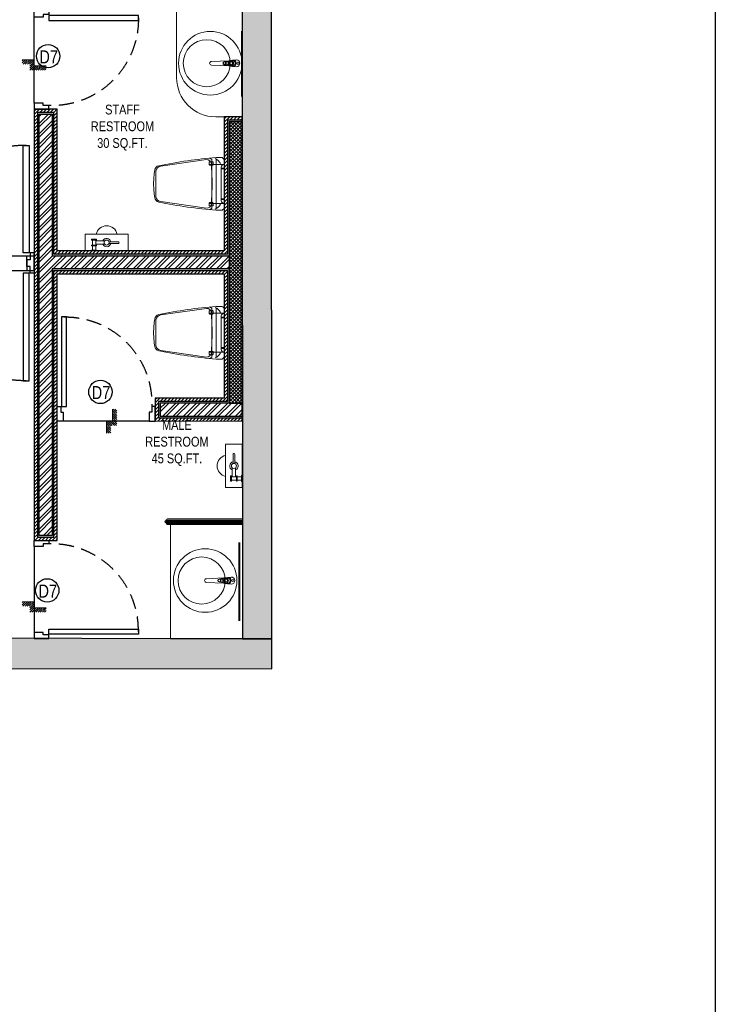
# Model space of a CAD drawing. Extents: x 3940905 to 4145695, y 925352 to 1109797.
# Tile 859 of 1056: x 4100603 to 4105919, y 951262 to 958790. Entities that reach past the tile are written whole.
import ezdxf

# ---------------------------------------------------------------- set-up
doc = ezdxf.new("R2010")
doc.units = 0
doc.header["$LTSCALE"] = 750
doc.header["$MEASUREMENT"] = 0
doc.linetypes.add('DASHED2', pattern=[0.375, 0.25, -0.125])
doc.layers.get('0').update_dxf_attribs({"linetype": 'CONTINUOUS', "lineweight": 0})
for name, color, linetype in [('AR-FURNITURE', 34, 'CONTINUOUS'), ('DOOR', 44, 'CONTINUOUS'), ('GLASS', 5, 'CONTINUOUS'), ('S-Hatch_8', 7, 'CONTINUOUS'), ('TEXT', 7, 'CONTINUOUS')]:
    doc.layers.add(name, color=color, linetype=linetype)
for name, color, linetype, lineweight in [('CIVIL WALLS', 7, 'CONTINUOUS', 30), ('COUNTER', 34, 'CONTINUOUS', 0), ('HATCH', 7, 'CONTINUOUS', 0), ('SANITARY', 34, 'CONTINUOUS', 0), ('wall', 7, 'CONTINUOUS', 25)]:
    doc.layers.add(name, color=color, linetype=linetype, lineweight=lineweight)
doc.styles.add('ARA-30', font='arial.ttf', dxfattribs={"width": 0.8, "height": 150})
doc.styles.get("Standard").update_dxf_attribs({"font": 'romans.shx'})
pattern_1 = [(45, (113076.0437304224, -85711.34602715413), (-39.7747564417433, 39.7747564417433), []), (45, (113102.5602346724, -85711.34602715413), (-39.7747564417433, 39.7747564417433), [])]

# ---------------------------------------------------------------- blocks, each defined once
blk = doc.blocks.new('EDFDSCX')
blk.add_line((498130.3504498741, -854141.3801531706, -1.195304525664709e-08), (498655.5372229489, -854140.8563936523, -1.195304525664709e-08))
at = {"layer": 'DOOR', "elevation": -1.195304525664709e-08}
for points in [[(498666.0847833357, -853504.0026184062), (498666.6308213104, -854051.5285574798), (498635.9364051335, -854051.5591684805), (498635.3903671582, -853504.0332294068)], [(498092.8548822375, -854052.074595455), (498114.6604399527, -854052.079027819), (498114.6693046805, -854087.2179123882), (498130.3637469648, -854087.213480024), (498130.3504498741, -854141.3801531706), (498092.8504498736, -854141.3801531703)], [(498692.8545904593, -854051.4762263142), (498671.0490849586, -854051.5241512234), (498671.1103069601, -854086.6629835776), (498655.4158870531, -854086.6898547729), (498655.5372229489, -854140.8563936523), (498693.0371483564, -854140.7815975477)]]:
    blk.add_lwpolyline(points, close=True, dxfattribs=at)
at = {"layer": 'DOOR', "color": 8, "linetype": 'DASHED2', "ltscale": 0.5}
blk.add_arc((498643.5917439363, -854033.2365009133, -1.195304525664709e-08), 529.2668184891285, 89.22640451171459, 182.040228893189, dxfattribs=at)
blk = doc.blocks.new('Step Symbol - Imperial')
h = blk.add_hatch()
h.set_pattern_fill('_USER', color=0, scale=0.03125, angle=45, style=0, pattern_type=0)
h.set_pattern_definition([(45, (0, 0.125), (-0.02209708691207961, 0.02209708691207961), [])])
h.paths.add_polyline_path([(0.25, 0), (0.25, -0.09375), (-0.09375, -0.09375), (-0.09375, 0.03125), (-0.25, 0.03125), (-0.25, 0.125), (0, 0.125), (0, 0)])
at = {"color": 0}
blk.add_lwpolyline([(0.25, 0), (0, 0), (0, 0.125), (-0.25, 0.125)], dxfattribs=at)
blk.add_attdef('Step', (0.0625, 0.0625), '', height=0.09375, dxfattribs=at)

msp = doc.modelspace()

# ---------------------------------------------------------------- hatches: boundary and pattern name
at = {"layer": 'CIVIL WALLS', "true_color": 0x136734}
h = msp.add_hatch(dxfattribs=at)
h.set_pattern_fill('AR-CONC', color=116, scale=3)
h.set_pattern_definition([(49.99999999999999, (113076.0437304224, -85711.34602715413), (21.5178054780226, -1.882564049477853), [2.25, -24.75]), (355, (113076.0437304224, -85711.34602715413), (-4.16254000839, 22.56576401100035), [1.8, -19.8]), (100.45144446, (113077.8368808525, -85711.50290747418), (17.35526540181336, 20.68319972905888), [1.912205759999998, -21.03426335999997]), (46.18420000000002, (113076.0437304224, -85705.34602715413), (32.01723992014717, -4.965578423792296), [3.375, -37.125]), (96.63563549, (113078.7118327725, -85705.75982636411), (28.03985837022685, 29.22355802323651), [2.86831026, -31.55141279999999]), (351.1841639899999, (113076.0437304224, -85705.34602715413), (28.03985835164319, 29.2235580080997), [2.7, -29.70000003]), (21, (113079.0437304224, -85706.84602715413), (17.90721156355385, -12.07856671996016), [2.25, -24.75]), (326.0000000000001, (113079.0437304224, -85706.84602715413), (7.299459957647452, 21.75450135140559), [1.799999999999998, -19.79999999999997]), (71.45144474, (113080.5359980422, -85707.85257437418), (25.20667130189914, 9.675934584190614), [1.912205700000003, -21.03426336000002]), (37.50000000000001, (113076.0437304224, -85711.34602715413), (0.3647956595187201, 9.986815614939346), [0, -19.56, 0, -20.1, 0, -19.875]), (7.499999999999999, (113076.0437304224, -85711.34602715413), (7.892086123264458, 11.83235135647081), [0, -11.45999999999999, 0, -19.10999999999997, 0, -7.574999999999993]), (327.5, (113069.3537304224, -85711.34602715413), (16.01467308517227, -0.6766461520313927), [0, -7.5, 0, -23.4, 0, -31.05]), (317.5, (113066.3537304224, -85711.34602715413), (17.49558508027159, 3.003149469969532), [0, -9.75, 0, -15.54, 0, -22.05])])
h.paths.add_polyline_path([(4100852.221851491, 956984.3977308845), (4102204.357018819, 956984.3977308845), (4102204.357018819, 956884.3981491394), (4100852.221851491, 956884.3981491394), (4100852.221851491, 954846.3377717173), (4100752.221851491, 954846.3377717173), (4100752.221851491, 958068.3958565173), (4100852.221851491, 958068.3958565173)], flags=16)
h.paths.add_polyline_path([(4102304.340140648, 955746.599060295), (4102302.788883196, 958022.1389577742), (4102191.857018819, 958021.898079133), (4102191.857018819, 956996.8977308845), (4100864.721851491, 956996.8977308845), (4100864.721851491, 958080.8958565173), (4100739.721851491, 958080.8958565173), (4100739.721851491, 954833.8377717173), (4100864.721851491, 954833.8377717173), (4100864.721851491, 956871.8981491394), (4102191.859381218, 956871.8981491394), (4102191.854656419, 955871.3627947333), (4101664.659854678, 955871.3861307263), (4101664.659854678, 955746.3861561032)])
h.paths.add_polyline_path([(4102204.355837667, 955858.8855654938), (4102303.563434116, 955858.8854875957), (4102302.797568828, 958009.3980016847), (4102204.35819997, 958009.398079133)], flags=16)
h.paths.add_polyline_path([(4101677.159854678, 955758.8855654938), (4102304.297680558, 955758.8837878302), (4102304.297680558, 955858.8837624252), (4101677.159854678, 955858.885540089)], flags=16)
at = {"layer": 'HATCH', "true_color": 0x808080}
h = msp.add_hatch(color=8, dxfattribs=at)
h.dxf.hatch_style = 1
h.paths.add_polyline_path([(4102527.887608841, 959087.3182872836), (4101547.887608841, 959087.3182872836), (4101547.887608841, 958857.3182872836), (4102302.219533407, 958857.3182872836), (4102305.492514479, 954056.1816338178), (4102530.492514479, 954056.1816338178)])
msp.add_hatch(color=8, dxfattribs=at).paths.add_polyline_path([(4102530.49276128, 954055.8196018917), (4098169.41255992, 954062.8367064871), (4098169.41255992, 953832.8535052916), (4102530.49276128, 953825.8364006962)])
at = {"layer": 'S-Hatch_8'}
h = msp.add_hatch(dxfattribs=at)
h.set_pattern_fill('ANSI31', color=6, scale=150)
h.set_pattern_definition([(45, (113076.0437304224, -85711.34602715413), (-13.25825214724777, 13.25825214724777), [])])
h.paths.add_polyline_path([(4090387.434775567, 955542.0024238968), (4090262.434775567, 955542.0024238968), (4090262.434775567, 954660.7422784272), (4090387.434775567, 954660.7422784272)], flags=16)
h.paths.add_polyline_path([(4090412.434775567, 955567.0024238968), (4090237.434775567, 955567.0024238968), (4090237.434775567, 954635.7422784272), (4090412.434775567, 954635.7422784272)])
h.paths.add_polyline_path([(4093513.531821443, 957321.960677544), (4093513.532168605, 957196.9556194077), (4090387.434775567, 957196.9606721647), (4090387.434775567, 956490.9393412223), (4090262.434775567, 956490.9393412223), (4090262.434775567, 957321.9606721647)], flags=16)
h.paths.add_polyline_path([(4096813.377068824, 956591.4363297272), (4098464.721826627, 956591.4612617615), (4098464.721826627, 956466.4612617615), (4096813.377068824, 956466.4363297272)], flags=17)
h.paths.add_polyline_path([(4096813.377068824, 956616.4363297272), (4098489.721826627, 956616.4612617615), (4098489.721826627, 956441.4612617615), (4096813.377068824, 956441.4363297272)])
h.paths.add_polyline_path([(4098339.721851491, 955261.196158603), (4098339.721851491, 955691.436329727), (4098464.721851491, 955691.436329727), (4098464.721851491, 955261.196158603), (4099489.721851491, 955261.196158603), (4099489.721851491, 955136.0965029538), (4097113.533385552, 955136.0466751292), (4097113.533385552, 955261.1463307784)], flags=16)
h.paths.add_polyline_path([(4098314.721851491, 955286.0965029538), (4098314.721851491, 955691.436329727), (4098489.721851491, 955691.436329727), (4098489.721851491, 955286.0965029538), (4099514.721851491, 955286.0965029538), (4099514.721851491, 955111.0965029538), (4097113.533385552, 955111.0965029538), (4097113.533385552, 955286.0965029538)])
h.paths.add_polyline_path([(4102304.340140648, 955746.5990599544), (4102302.788883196, 958022.1389574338), (4102191.857018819, 958021.898079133), (4102191.857018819, 956996.8977308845), (4100864.721851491, 956996.8977308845), (4100864.721851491, 958080.8958565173), (4100739.721851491, 958080.8958565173), (4100739.721851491, 954833.8377717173), (4100864.721851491, 954833.8377717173), (4100864.721851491, 956871.8981491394), (4102191.859381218, 956871.8981491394), (4102191.854656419, 955871.3627947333), (4101664.659854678, 955871.3861307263), (4101664.659854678, 955746.3861561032)], flags=17)
h.paths.add_polyline_path([(4102302.772005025, 958046.8975496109), (4102166.857018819, 958046.898079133), (4102166.857018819, 957021.8977308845), (4100889.721851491, 957021.8977308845), (4100889.721851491, 958105.8958565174), (4100714.721851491, 958105.8958565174), (4100714.721851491, 954808.8377717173), (4100889.721851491, 954808.8377717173), (4100889.721851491, 956846.8981491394), (4102166.858199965, 956846.8981491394), (4102166.855837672, 955896.3639777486), (4101639.659854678, 955896.387312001), (4101639.659854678, 955721.3873373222), (4102304.357018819, 955721.8404677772)])
h.paths.add_polyline_path([(4100864.721851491, 959094.7305903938), (4101231.312834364, 959094.7305903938), (4101231.312834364, 959219.7305903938), (4100741.147077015, 959219.7305903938), (4100741.147077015, 958880.8919245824), (4100864.721851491, 958880.8919245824)], flags=16)
h.paths.add_polyline_path([(4100889.721851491, 959069.7305903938), (4101231.312834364, 959069.7305903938), (4101231.312834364, 959244.7305903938), (4100714.675118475, 959244.7305903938), (4100714.721851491, 958855.8919245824), (4100889.721851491, 958855.8919245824)])
h.paths.add_polyline_path([(4098859.21634526, 959094.7305903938), (4098859.21634526, 962055.891924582), (4098984.21634526, 962055.891924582), (4098984.21634526, 959219.7305903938), (4099788.831188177, 959219.7305903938), (4099788.831188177, 959094.7305903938)], flags=16)
h.paths.add_polyline_path([(4098834.21634526, 959069.7305903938), (4098834.21634526, 962080.891924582), (4099009.21634526, 962080.891924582), (4099009.21634526, 959244.7305903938), (4099813.831188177, 959244.7305903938), (4099813.831188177, 959069.7305903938)])
h.paths.add_polyline_path([(4093034.533385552, 957346.9606721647), (4093034.533385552, 957321.960677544), (4092914.533385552, 957321.9606773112), (4092914.533385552, 957346.9606721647), (4090237.434775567, 957346.9606721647), (4090237.434775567, 956465.9393412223), (4090412.434775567, 956465.9393412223), (4090412.434775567, 957171.9606721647), (4093513.533385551, 957171.4106293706), (4093513.533385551, 957346.9606721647)])
at = {"layer": 'S-Hatch_8', "true_color": 0x636466}
h = msp.add_hatch(dxfattribs=at)
h.set_pattern_fill('ANSI32', color=251, scale=150)
h.set_pattern_definition(pattern_1)
h.paths.add_polyline_path([(4100852.221851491, 956984.3977308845), (4102204.357018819, 956984.3977308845), (4102204.357018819, 956884.3981491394), (4100852.221851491, 956884.3981491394), (4100852.221851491, 954846.3377717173), (4100752.221851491, 954846.3377717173), (4100752.221851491, 958068.3958565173), (4100852.221851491, 958068.3958565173)])
at = {"layer": 'S-Hatch_8', "true_color": 0xf8991e}
h = msp.add_hatch(dxfattribs=at)
h.set_pattern_fill('ANSI37', color=30, scale=150)
h.set_pattern_definition([(45, (113076.0437304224, -85711.34602715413), (-13.25825214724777, 13.25825214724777), []), (135, (113076.0437304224, -85711.34602715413), (-13.25825214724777, -13.25825214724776), [])])
h.paths.add_polyline_path([(4102204.355837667, 955858.8855654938), (4102304.263611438, 955858.8597754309), (4102302.797568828, 958009.3980016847), (4102204.35819997, 958009.398079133)])
at = {"layer": 'S-Hatch_8', "true_color": 0x636466}
h = msp.add_hatch(dxfattribs=at)
h.set_pattern_fill('ANSI32', color=251, scale=150)
h.set_pattern_definition(pattern_1)
h.paths.add_polyline_path([(4101677.159854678, 955758.8855654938), (4102304.297696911, 955758.8597994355), (4102304.263611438, 955858.8597754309), (4101677.159854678, 955858.885540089)])

# ---------------------------------------------------------------- linework, layer by layer
at = {"layer": 'AR-FURNITURE'}
msp.add_lwpolyline([(4083332.938521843, 964323.9767483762), (4105919.387488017, 964323.9767483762), (4105919.387488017, 925352.2690455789), (4083332.938521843, 925352.2690455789)], close=True, dxfattribs=at)
at = {"layer": 'CIVIL WALLS'}
for p, q in [((4101714.800623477, 954951.5918314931), (4102305.49276128, 954951.5918314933)), ((4101723.617252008, 954960.6634838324), (4102305.49276128, 954960.6634838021)), ((4101723.617252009, 954942.520179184), (4102305.498327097, 954942.5201791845))]:
    msp.add_line(p, q, dxfattribs=at)
at = {"layer": 'CIVIL WALLS', "color": 6}
msp.add_lwpolyline([(4102302.772005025, 958046.8975496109), (4102166.857018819, 958046.898079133), (4102166.857018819, 957021.8977308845), (4100889.721851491, 957021.8977308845), (4100889.721851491, 958105.8958565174), (4100714.721851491, 958105.8958565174), (4100714.721851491, 954808.8377717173), (4100889.721851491, 954808.8377717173), (4100889.721851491, 956846.8981491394), (4102166.858199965, 956846.8981491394), (4102166.855837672, 955896.3639777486), (4101639.659854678, 955896.387312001), (4101639.659854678, 955721.3873373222), (4102304.357018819, 955721.8404677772), (4102302.772005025, 958046.8975496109)], close=True, dxfattribs=at)
at = {"layer": 'CIVIL WALLS', "color": 116, "true_color": 0x136734}
msp.add_lwpolyline([(4102278.544036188, 955746.3571209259), (4102304.340140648, 955746.5990599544), (4102302.788883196, 958022.1389574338), (4102191.857018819, 958021.898079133), (4102191.857018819, 956996.8977308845), (4100864.721851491, 956996.8977308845), (4100864.721851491, 958080.8958565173), (4100739.721851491, 958080.8958565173), (4100739.721851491, 954833.8377717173), (4100864.721851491, 954833.8377717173), (4100864.721851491, 956871.8981491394), (4102191.859381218, 956871.8981491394), (4102191.854656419, 955871.3627947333), (4101664.659854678, 955871.3861307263), (4101664.659854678, 955746.3861561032), (4102278.544036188, 955746.3571209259)], dxfattribs=at)
at = {"layer": 'CIVIL WALLS'}
for points in [[(4100852.221851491, 956984.3977308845), (4102204.357018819, 956984.3977308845), (4102204.357018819, 956884.3981491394), (4100852.221851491, 956884.3981491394), (4100852.221851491, 954846.3377717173), (4100752.221851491, 954846.3377717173), (4100752.221851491, 958068.3958565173), (4100852.221851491, 958068.3958565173)], [(4102204.355837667, 955858.8855654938), (4102304.263611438, 955858.8597754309), (4102302.797568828, 958009.3980016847), (4102204.35819997, 958009.398079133)], [(4101677.159854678, 955758.8855654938), (4102304.297696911, 955758.8597994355), (4102304.263611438, 955858.8597754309), (4101677.159854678, 955858.885540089)]]:
    msp.add_lwpolyline(points, close=True, dxfattribs=at)
msp.add_lwpolyline([(4102305.49276128, 954972.6634838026), (4102305.49276128, 954930.5201791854), (4101735.617252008, 954930.5201791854, -0.4324433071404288), (4101723.617252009, 954942.520179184, -0.9718878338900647), (4101723.617252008, 954960.6634838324, -0.4324433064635), (4101735.617252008, 954972.6634838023), (4102305.49276128, 954972.6634838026)], format="xyb", dxfattribs=at)
at = {"layer": 'COUNTER'}
msp.add_lwpolyline([(4102302.219533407, 958857.3182872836), (4101802.219533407, 958857.3182872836), (4101802.219533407, 958346.8980791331, 0.414213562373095), (4102102.219533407, 958046.898079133), (4102302.219533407, 958046.898079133)], format="xyb", dxfattribs=at)
msp.add_lwpolyline([(4102305.494121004, 954056.6646606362), (4101755.095498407, 954056.6646606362), (4101755.095498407, 954930.5201791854)], dxfattribs=at)
at = {"layer": 'DOOR'}
for centre in [(4100820.426912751, 958510.775011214), (4101220.279341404, 955944.0098600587), (4100813.642533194, 954426.4788228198)]:
    msp.add_circle(centre, 89.27683969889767, dxfattribs=at)
at = {"layer": 'GLASS', "const_width": 15}
for points in [[(4102302.1458045, 958201.8980791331), (4102302.219533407, 958702.3182872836)], [(4102282.750134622, 954193.6821609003), (4102282.154089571, 954793.0201791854)]]:
    msp.add_lwpolyline(points, dxfattribs=at)
at = {"layer": 'SANITARY', "linetype": 'ByBlock'}
for p, q in [((4102176.28292053, 958447.6172497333), (4102176.28292053, 958465.6229519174)), ((4102176.82292053, 958447.6172497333), (4102176.82292053, 958465.6229519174)), ((4102177.45292053, 958460.1301008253), (4102176.82292053, 958460.1301008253)), ((4102177.45292053, 958453.2001008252), (4102176.82292053, 958453.2001008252)), ((4102177.45292053, 958453.2001008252), (4102177.45292053, 958460.1301008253)), ((4102180.33292053, 958447.0669779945), (4102180.33292053, 958466.1732236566)), ((4102137.128612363, 954492.6554934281), (4102137.128612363, 954510.6611956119)), ((4102137.668612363, 954492.6554934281), (4102137.668612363, 954510.6611956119)), ((4102138.298612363, 954505.1683445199), (4102137.668612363, 954505.1683445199)), ((4102138.298612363, 954498.23834452), (4102137.668612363, 954498.23834452)), ((4102138.298612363, 954498.23834452), (4102138.298612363, 954505.1683445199)), ((4102141.178612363, 954492.1052216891), (4102141.178612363, 954511.2114673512))]:
    msp.add_line(p, q, dxfattribs=at)
at = {"layer": 'SANITARY', "lineweight": 0, "ltscale": 2}
msp.add_line((4102302.887608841, 958036.0512056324), (4102302.887608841, 958036.0512056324), dxfattribs=at)
at = {"layer": 'SANITARY'}
for p, q in [((4101432.723935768, 957150.231064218), (4101102.723935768, 957150.231064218)), ((4101102.723935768, 957150.231064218), (4101432.723935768, 957150.231064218)), ((4101432.723935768, 957150.231064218), (4101102.723935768, 957150.231064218)), ((4101102.723935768, 957150.231064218), (4101432.723935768, 957150.231064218)), ((4101152.223935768, 957111.731064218), (4101152.223935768, 957105.3125642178)), ((4101190.723935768, 957111.731064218), (4101152.223935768, 957111.731064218)), ((4101152.223935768, 957111.731064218), (4101152.223935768, 957105.3125642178)), ((4101190.723935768, 957111.731064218), (4101152.223935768, 957111.731064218)), ((4101152.223935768, 957105.3125642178), (4101190.723935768, 957105.3125642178)), ((4101152.223935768, 957105.3125642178), (4101190.723935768, 957105.3125642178)), ((4101158.640602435, 957105.3125642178), (4101158.640602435, 957066.814397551)), ((4101158.640602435, 957105.3125642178), (4101158.640602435, 957066.814397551)), ((4101184.307269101, 957066.814397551), (4101184.307269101, 957105.3125642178)), ((4101184.307269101, 957066.814397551), (4101184.307269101, 957105.3125642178)), ((4101184.307269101, 957098.8977308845), (4101253.350602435, 957098.8977308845)), ((4101184.307269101, 957098.8977308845), (4101253.350602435, 957098.8977308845)), ((4101190.723935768, 957105.3125642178), (4101190.723935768, 957111.731064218)), ((4101190.723935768, 957105.3125642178), (4101190.723935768, 957111.731064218)), ((4101357.557269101, 957092.4792308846), (4101285.690602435, 957092.4792308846)), ((4101357.557269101, 957092.4792308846), (4101285.690602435, 957092.4792308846)), ((4101152.223935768, 957066.814397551), (4101152.223935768, 957060.3958975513)), ((4101190.723935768, 957066.814397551), (4101152.223935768, 957066.814397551)), ((4101152.223935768, 957066.814397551), (4101152.223935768, 957060.3958975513)), ((4101190.723935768, 957066.814397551), (4101152.223935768, 957066.814397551)), ((4101152.223935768, 957060.3958975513), (4101190.723935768, 957060.3958975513)), ((4101152.223935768, 957060.3958975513), (4101190.723935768, 957060.3958975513)), ((4101190.723935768, 957028.3125642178), (4101152.223935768, 957028.3125642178)), ((4101190.723935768, 957028.3125642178), (4101152.223935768, 957028.3125642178)), ((4101158.640602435, 957060.3958975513), (4101158.640602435, 957028.3125642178)), ((4101158.640602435, 957060.3958975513), (4101158.640602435, 957028.3125642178)), ((4101253.552269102, 957073.2292308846), (4101184.307269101, 957073.2292308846)), ((4101253.552269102, 957073.2292308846), (4101184.307269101, 957073.2292308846)), ((4101184.307269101, 957028.3125642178), (4101184.307269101, 957060.3958975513)), ((4101184.307269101, 957028.3125642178), (4101184.307269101, 957060.3958975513)), ((4101190.723935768, 957060.3958975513), (4101190.723935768, 957066.814397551)), ((4101190.723935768, 957060.3958975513), (4101190.723935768, 957066.814397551)), ((4101285.690602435, 957079.6477308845), (4101357.557269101, 957079.6477308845)), ((4101285.690602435, 957079.6477308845), (4101357.557269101, 957079.6477308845)), ((4102176.183449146, 955543.3354899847), (4102176.183449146, 955213.3354899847)), ((4102176.183449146, 955213.3354899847), (4102176.183449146, 955543.3354899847)), ((4102176.183449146, 955543.3354899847), (4102176.183449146, 955213.3354899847)), ((4102176.183449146, 955213.3354899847), (4102176.183449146, 955543.3354899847)), ((4102233.93528248, 955468.168823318), (4102233.93528248, 955396.3021566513)), ((4102233.93528248, 955468.168823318), (4102233.93528248, 955396.3021566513)), ((4102246.76678248, 955396.3021566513), (4102246.76678248, 955468.168823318)), ((4102246.76678248, 955396.3021566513), (4102246.76678248, 955468.168823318)), ((4102227.51678248, 955294.918823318), (4102227.51678248, 955363.9621566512)), ((4102227.51678248, 955294.918823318), (4102227.51678248, 955363.9621566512)), ((4102253.18528248, 955364.1638233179), (4102253.18528248, 955294.918823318)), ((4102253.18528248, 955364.1638233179), (4102253.18528248, 955294.918823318)), ((4102221.101949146, 955301.3354899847), (4102214.683449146, 955301.3354899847)), ((4102214.683449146, 955301.3354899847), (4102214.683449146, 955262.8354899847)), ((4102221.101949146, 955301.3354899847), (4102214.683449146, 955301.3354899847)), ((4102214.683449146, 955301.3354899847), (4102214.683449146, 955262.8354899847)), ((4102221.101949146, 955262.8354899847), (4102221.101949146, 955301.3354899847)), ((4102221.101949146, 955262.8354899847), (4102221.101949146, 955301.3354899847)), ((4102259.600115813, 955294.918823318), (4102221.101949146, 955294.918823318)), ((4102259.600115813, 955294.918823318), (4102221.101949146, 955294.918823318)), ((4102266.018615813, 955301.3354899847), (4102259.600115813, 955301.3354899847)), ((4102259.600115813, 955301.3354899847), (4102259.600115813, 955262.8354899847)), ((4102266.018615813, 955301.3354899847), (4102259.600115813, 955301.3354899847)), ((4102259.600115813, 955301.3354899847), (4102259.600115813, 955262.8354899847)), ((4102266.018615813, 955262.8354899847), (4102266.018615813, 955301.3354899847)), ((4102266.018615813, 955262.8354899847), (4102266.018615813, 955301.3354899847)), ((4102298.101949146, 955294.918823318), (4102266.018615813, 955294.918823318)), ((4102298.101949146, 955294.918823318), (4102266.018615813, 955294.918823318)), ((4102298.101949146, 955301.3354899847), (4102298.101949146, 955262.8354899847)), ((4102298.101949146, 955301.3354899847), (4102298.101949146, 955262.8354899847)), ((4102214.683449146, 955262.8354899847), (4102221.101949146, 955262.8354899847)), ((4102214.683449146, 955262.8354899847), (4102221.101949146, 955262.8354899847)), ((4102221.101949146, 955269.2521566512), (4102259.600115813, 955269.2521566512)), ((4102221.101949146, 955269.2521566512), (4102259.600115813, 955269.2521566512)), ((4102259.600115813, 955262.8354899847), (4102266.018615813, 955262.8354899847)), ((4102259.600115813, 955262.8354899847), (4102266.018615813, 955262.8354899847)), ((4102266.018615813, 955269.2521566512), (4102298.101949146, 955269.2521566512)), ((4102266.018615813, 955269.2521566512), (4102298.101949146, 955269.2521566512))]:
    msp.add_line(p, q, dxfattribs=at)
at = {"layer": 'SANITARY', "linetype": 'ByBlock'}
for points in [[(4102200.85292053, 958436.8201008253), (4102068.91292053, 958442.2201008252, -0.3445125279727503), (4102054.51292053, 958456.6201008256, -0.3445125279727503), (4102068.91292053, 958471.0201008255), (4102200.85292053, 958476.4201008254), (4102230.55292053, 958480.9201008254, -0.4628112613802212), (4102258.45292053, 958456.6201008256, -0.4628112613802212), (4102230.55292053, 958432.3201008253)], [(4102166.619867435, 958448.930164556), (4102191.584594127, 958445.5382179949, 0.4543430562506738), (4102195.36292053, 958448.8379003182), (4102195.36292053, 958464.4023013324, 0.4543430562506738), (4102191.584594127, 958467.7019836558), (4102166.588629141, 958464.305792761, 0.3860638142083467), (4102160.162100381, 958456.0720933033, 0.3329259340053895)], [(4101626.857018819, 957534.3978501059, 0.0380214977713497), (4101635.983706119, 957429.6826008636, 0.3294228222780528), (4101666.740917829, 957395.5363228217, 0.0296754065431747), (4102105.316410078, 957332.9348669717), (4102149.769656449, 957332.9348714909, 0.2869991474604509), (4102166.857036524, 957360.2518891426), (4102166.857018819, 957534.3979050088), (4102166.857001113, 957708.5439208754, 0.2869991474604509), (4102149.769615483, 957735.8609350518), (4102105.316369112, 957735.8609305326, 0.0296754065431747), (4101666.740889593, 957673.2593855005, 0.3294228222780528), (4101635.983684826, 957639.1131012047, 0.0380214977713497)], [(4102056.279514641, 957677.2786848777), (4102077.372827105, 957677.278687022, 0.4142135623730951), (4102081.390565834, 957681.2964265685), (4102081.390563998, 957699.3547053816, 0.4142135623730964), (4102077.372824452, 957703.372444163), (4102056.279511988, 957703.3724420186, 0.4142135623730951), (4102052.261773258, 957699.35470242), (4102052.261775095, 957681.2964236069, 0.4142135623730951)], [(4102056.279543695, 957391.5171026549), (4102077.372856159, 957391.5171047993, -0.4142135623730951), (4102081.390595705, 957387.4993660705), (4102081.390597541, 957369.441087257, -0.4142135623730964), (4102077.372858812, 957365.4233476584), (4102056.279546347, 957365.423345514, -0.4142135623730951), (4102052.261806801, 957369.4410842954), (4102052.261804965, 957387.4993631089, -0.4142135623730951)], [(4101626.857018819, 956396.6267759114, 0.0380214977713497), (4101635.983706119, 956291.9115266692, 0.3294228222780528), (4101666.740917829, 956257.7652486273, 0.0296754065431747), (4102105.316410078, 956195.1637927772), (4102149.769656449, 956195.1637972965, 0.2869991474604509), (4102166.857036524, 956222.4808149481), (4102166.857018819, 956396.6268308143), (4102166.857001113, 956570.772846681, 0.2869991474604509), (4102149.769615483, 956598.0898608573), (4102105.316369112, 956598.0898563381, 0.0296754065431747), (4101666.740889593, 956535.488311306, 0.3294228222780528), (4101635.983684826, 956501.3420270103, 0.0380214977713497)], [(4102056.279514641, 956539.5076106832), (4102077.372827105, 956539.5076128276, 0.4142135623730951), (4102081.390565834, 956543.5253523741), (4102081.390563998, 956561.5836311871, 0.4142135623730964), (4102077.372824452, 956565.6013699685), (4102056.279511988, 956565.6013678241, 0.4142135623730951), (4102052.261773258, 956561.5836282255), (4102052.261775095, 956543.5253494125, 0.4142135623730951)], [(4102056.279543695, 956253.7460284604), (4102077.372856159, 956253.7460306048, -0.4142135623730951), (4102081.390595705, 956249.728291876), (4102081.390597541, 956231.6700130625, -0.4142135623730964), (4102077.372858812, 956227.6522734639), (4102056.279546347, 956227.6522713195, -0.4142135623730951), (4102052.261806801, 956231.6700101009), (4102052.261804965, 956249.7282889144, -0.4142135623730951)], [(4102161.698612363, 954481.8583445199), (4102029.758612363, 954487.25834452, -0.3445125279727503), (4102015.358612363, 954501.6583445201, -0.3445125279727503), (4102029.758612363, 954516.05834452), (4102161.698612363, 954521.45834452), (4102191.398612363, 954525.95834452, -0.4628112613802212), (4102219.298612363, 954501.6583445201, -0.4628112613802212), (4102191.398612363, 954477.3583445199)], [(4102127.465559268, 954493.9684082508), (4102152.43028596, 954490.5764616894, 0.4543430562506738), (4102156.208612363, 954493.8761440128), (4102156.208612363, 954509.440545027, 0.4543430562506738), (4102152.43028596, 954512.7402273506), (4102127.434320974, 954509.3440364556, 0.3860638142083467), (4102121.007792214, 954501.1103369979, 0.3329259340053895)]]:
    msp.add_lwpolyline(points, format="xyb", close=True, dxfattribs=at)
for points in [[(4102232.35292053, 958476.4201008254), (4102166.11292053, 958467.4201008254, 0.3898815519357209), (4102157.11292053, 958456.6201008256, 1.391857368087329)], [(4102232.35292053, 958436.8201008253), (4102166.11292053, 958445.8201008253, -0.3898815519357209), (4102157.11292053, 958456.6201008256, -1.391857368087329)], [(4102194.441321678, 958441.9711332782, 0.4088496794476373), (4102198.51292053, 958445.0101008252), (4102198.51292053, 958468.5901008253, 0.5150512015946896), (4102194.706427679, 958471.3050882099), (4102166.11292053, 958467.4201008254, 0.3884473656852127)], [(4102230.55292053, 958480.9201008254), (4102258.829831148, 958483.7681487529, -0.4138375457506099), (4102285.329492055, 958456.6201008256, -0.4138375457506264), (4102258.829831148, 958429.4720528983), (4102230.55292053, 958432.3201008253)], [(4102232.35292053, 958476.4201008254, -0.4142135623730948), (4102251.25292053, 958456.6201008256, -0.6855978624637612)], [(4102232.35292053, 958436.8201008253, 0.4142135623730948), (4102251.25292053, 958456.6201008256, 0.6855978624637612)], [(4102073.356361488, 957534.3978955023, 0.0171491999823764), (4102068.036368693, 957687.4757274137, 0.4066722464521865), (4102030.796516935, 957720.7535097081), (4101683.113462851, 957670.1712361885, 0.3324265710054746), (4101643.213630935, 957632.9001103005), (4101643.213640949, 957534.3978517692)], [(4102053.266229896, 957683.3003035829), (4102166.028472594, 957683.300315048, 0.3754996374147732), (4102141.92187814, 957662.2246011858), (4102141.921891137, 957534.3979024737)], [(4102096.721962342, 957727.4589670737, -0.1885222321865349), (4102137.90405531, 957689.321975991, 15.47106242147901)], [(4102073.356361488, 957534.3978955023, -0.0171491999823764), (4102068.03639982, 957381.3200625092, -0.4066722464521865), (4102030.796554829, 957348.0422726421), (4101683.11349046, 957398.6244754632, -0.3324265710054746), (4101643.213650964, 957435.8955932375), (4101643.213640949, 957534.3978517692)], [(4102053.266260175, 957385.4954832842), (4102166.028502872, 957385.4954947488, -0.3754996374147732), (4102141.921904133, 957406.5712037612), (4102141.921891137, 957534.3979024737)], [(4102096.7220016, 957341.3368286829, 0.1885222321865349), (4102137.904086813, 957379.4738281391, -15.47106242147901)], [(4102073.356361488, 956396.6268213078, 0.0171491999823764), (4102068.036368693, 956549.7046532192, 0.4066722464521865), (4102030.796516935, 956582.9824355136), (4101683.113462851, 956532.400161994, 0.3324265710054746), (4101643.213630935, 956495.129036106), (4101643.213640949, 956396.6267775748)], [(4102096.721962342, 956589.6878928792, -0.1885222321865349), (4102137.90405531, 956551.5509017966, 15.47106242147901)], [(4102053.266229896, 956545.5292293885), (4102166.028472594, 956545.5292408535, 0.3754996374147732), (4102141.92187814, 956524.4535269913), (4102141.921891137, 956396.6268282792)], [(4102073.356361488, 956396.6268213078, -0.0171491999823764), (4102068.03639982, 956243.5489883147, -0.4066722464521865), (4102030.796554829, 956210.2711984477), (4101683.11349046, 956260.8534012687, -0.3324265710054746), (4101643.213650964, 956298.124519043), (4101643.213640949, 956396.6267775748)], [(4102053.266260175, 956247.7244090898), (4102166.028502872, 956247.7244205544, -0.3754996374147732), (4102141.921904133, 956268.8001295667), (4102141.921891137, 956396.6268282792)], [(4102096.7220016, 956203.5657544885, 0.1885222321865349), (4102137.904086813, 956241.7027539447, -15.47106242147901)], [(4102193.198612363, 954521.45834452), (4102126.958612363, 954512.45834452, 0.3898815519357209), (4102117.958612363, 954501.6583445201, 1.391857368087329)], [(4102191.398612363, 954525.95834452), (4102219.675522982, 954528.8063924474, -0.4138375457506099), (4102246.175183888, 954501.6583445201, -0.4138375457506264), (4102219.675522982, 954474.5102965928), (4102191.398612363, 954477.3583445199)], [(4102193.198612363, 954521.45834452, -0.4142135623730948), (4102212.098612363, 954501.6583445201, -0.6855978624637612)], [(4102193.198612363, 954481.8583445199), (4102126.958612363, 954490.8583445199, -0.3898815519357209), (4102117.958612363, 954501.6583445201, -1.391857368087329)], [(4102155.287013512, 954487.0093769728, 0.4088496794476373), (4102159.358612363, 954490.04834452), (4102159.358612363, 954513.6283445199, 0.5150512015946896), (4102155.552119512, 954516.3433319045), (4102126.958612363, 954512.45834452, 0.3884473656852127)], [(4102193.198612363, 954481.8583445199, 0.4142135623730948), (4102212.098612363, 954501.6583445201, 0.6855978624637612)]]:
    msp.add_lwpolyline(points, format="xyb", dxfattribs=at)
for points in [[(4102180.33292053, 958453.2001008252), (4102178.44292053, 958453.2001008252), (4102178.44292053, 958460.1301008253), (4102180.33292053, 958460.1301008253)], [(4102057.548702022, 957731.4733906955), (4102072.61536646, 957720.4337274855), (4102072.615385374, 957534.3978954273)], [(4102104.757521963, 957723.4445402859), (4102104.757541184, 957534.3978986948)], [(4102142.744824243, 957646.7182521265), (4102149.358793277, 957654.1041589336), (4102158.609119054, 957654.1041598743), (4102165.612156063, 957647.6900606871)], [(4102165.417622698, 957648.467550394), (4102143.522957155, 957648.4675481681)], [(4102057.548742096, 957337.322397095), (4102072.615404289, 957348.3620633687), (4102072.615385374, 957534.3978954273)], [(4102104.757560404, 957345.3512571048), (4102104.757541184, 957534.3978986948)], [(4102142.744847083, 957422.0775529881), (4102149.358817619, 957414.6916475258), (4102158.609143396, 957414.6916484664), (4102165.612179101, 957421.1057490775)], [(4102165.417645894, 957420.3282593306), (4102143.522980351, 957420.3282571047)], [(4102057.548702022, 956593.7023165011), (4102072.61536646, 956582.662653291), (4102072.615385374, 956396.6268212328)], [(4102104.757521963, 956585.6734660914), (4102104.757541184, 956396.6268245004)], [(4102142.744824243, 956508.947177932), (4102149.358793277, 956516.3330847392), (4102158.609119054, 956516.3330856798), (4102165.612156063, 956509.9189864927)], [(4102165.417622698, 956510.6964761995), (4102143.522957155, 956510.6964739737)], [(4102057.548742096, 956199.5513229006), (4102072.615404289, 956210.5909891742), (4102072.615385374, 956396.6268212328)], [(4102104.757560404, 956207.5801829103), (4102104.757541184, 956396.6268245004)], [(4102142.744847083, 956284.3064787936), (4102149.358817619, 956276.9205733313), (4102158.609143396, 956276.9205742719), (4102165.612179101, 956283.334674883)], [(4102165.417645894, 956282.5571851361), (4102143.522980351, 956282.5571829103)], [(4102141.178612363, 954498.23834452), (4102139.288612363, 954498.23834452), (4102139.288612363, 954505.1683445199), (4102141.178612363, 954505.1683445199)]]:
    msp.add_lwpolyline(points, dxfattribs=at)
at = {"layer": 'SANITARY'}
for points in [[(4101102.723935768, 957150.231064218), (4101102.723935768, 957021.8977308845), (4101432.723935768, 957021.8977308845), (4101432.723935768, 957150.231064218)], [(4101102.723935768, 957150.231064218), (4101102.723935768, 957021.8977308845), (4101432.723935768, 957021.8977308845), (4101432.723935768, 957150.231064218)], [(4102176.183449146, 955213.3354899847), (4102304.51678248, 955213.3354899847), (4102304.51678248, 955543.3354899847), (4102176.183449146, 955543.3354899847)], [(4102176.183449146, 955213.3354899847), (4102304.51678248, 955213.3354899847), (4102304.51678248, 955543.3354899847), (4102176.183449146, 955543.3354899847)]]:
    msp.add_lwpolyline(points, dxfattribs=at)
at = {"layer": 'SANITARY', "linetype": 'ByBlock'}
for centre, radius in [((4102059.935222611, 958456.9272709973), 242.9999999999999), ((4102032.935222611, 958456.9272709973), 179.9999999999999), ((4102220.65292053, 958456.6201008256), 17.1), ((4102220.65292053, 958456.6201008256), 10.8), ((4102271.50292053, 958456.6201008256), 8.010000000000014), ((4102020.780914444, 954501.9655146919), 242.9999999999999), ((4101993.780914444, 954501.9655146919), 179.9999999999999), ((4102181.498612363, 954501.6583445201), 17.1), ((4102181.498612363, 954501.6583445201), 10.8), ((4102232.348612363, 954501.6583445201), 8.010000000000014)]:
    msp.add_circle(centre, radius, dxfattribs=at)
at = {"layer": 'SANITARY'}
for centre in [(4101267.723935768, 957086.0643975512), (4102240.350115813, 955378.3354899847)]:
    msp.add_circle(centre, 19.24999999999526, dxfattribs=at)
for centre, radius, start, end in [((4101267.723935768, 957131.8977308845), 82.4999999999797, 12.83979999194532, 167.2010000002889), ((4101267.723935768, 957086.0643975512), 32.08333333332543, 11.87629999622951, 156.5862999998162), ((4101357.557269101, 957086.0643975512), 6.416666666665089, 270, 90), ((4101357.557269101, 957086.0643975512), 6.416666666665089, 270, 90), ((4101152.498935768, 957021.6153975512), 6.70431299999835, 92.40839999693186, 177.5916000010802), ((4101152.498935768, 957021.6153975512), 6.70431299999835, 92.40839999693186, 177.5916000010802), ((4101190.430602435, 957021.6153975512), 6.70431299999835, 2.408399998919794, 87.59160000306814), ((4101190.430602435, 957021.6153975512), 6.70431299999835, 2.408399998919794, 87.59160000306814), ((4101267.723935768, 957086.0643975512), 32.08333333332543, 202.8504700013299, 348.5770000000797), ((4102194.51678248, 955378.3354899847), 82.4999999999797, 102.8398000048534, 257.2010000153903), ((4102240.350115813, 955468.168823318), 6.416666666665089, 0, 180), ((4102240.350115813, 955468.168823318), 6.416666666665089, 0, 180), ((4102240.350115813, 955378.3354899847), 32.08333333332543, 101.8762999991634, 246.5862999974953), ((4102240.350115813, 955378.3354899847), 32.08333333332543, 292.8504700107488, 78.57699999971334), ((4102304.799115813, 955301.0421566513), 6.70431299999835, 92.40839999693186, 177.5916000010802), ((4102304.799115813, 955301.0421566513), 6.70431299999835, 92.40839999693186, 177.5916000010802), ((4102304.799115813, 955263.1104899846), 6.70431299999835, 182.4083999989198, 267.5916000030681), ((4102304.799115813, 955263.1104899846), 6.70431299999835, 182.4083999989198, 267.5916000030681)]:
    msp.add_arc(centre, radius, start, end, dxfattribs=at)
at = {"layer": 'wall'}
for points in [[(4102527.887608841, 959087.3182872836), (4101547.887608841, 959087.3182872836), (4101547.887608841, 958857.3182872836), (4102302.219533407, 958857.3182872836), (4102305.492514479, 954056.1816338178), (4102530.492514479, 954056.1816338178)], [(4102530.49276128, 954055.8196018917), (4098169.41255992, 954062.8367064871), (4098169.41255992, 953832.8535052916), (4102530.49276128, 953825.8364006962)]]:
    msp.add_lwpolyline(points, close=True, dxfattribs=at)

# ---------------------------------------------------------------- block references
at = {"xscale": 366.1385936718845, "yscale": 366.1385936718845, "zscale": 366.1385936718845}
for p in [(4100714.67511686, 958437.8811254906), (4100714.687643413, 954294.1398240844)]:
    msp.add_blockref('Step Symbol - Imperial', p, dxfattribs=at)
at = {"xscale": 366.1385936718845, "yscale": 366.1385936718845, "zscale": 366.1385936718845, "rotation": 90}
msp.add_blockref('Step Symbol - Imperial', (4101312.046886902, 955721.405031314), dxfattribs=at)
at = {"layer": 'DOOR'}
for p, xscale, yscale, zscale, rotation in [((5168678.996395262, 336748.5702799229, 1.493665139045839e-08), -1.249610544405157, 1.24961054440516, 1.249610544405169, 270.0571400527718), ((3353612.002616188, 2239415.424970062, 1.793776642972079e-08), 1.500685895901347, 1.500685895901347, 1.500685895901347, 359.9428599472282), ((3353612.002616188, -325557.4566956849, 1.793776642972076e-08), -1.500685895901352, 1.500685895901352, 1.500685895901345, 180.0571400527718), ((4722997.38599501, 2023686.247200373, 1.493665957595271e-08), -1.249611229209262, 1.249611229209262, 1.249611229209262, 0.05714005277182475), ((5168678.996395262, 1576166.163348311, 1.493665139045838e-08), 1.249610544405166, 1.249610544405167, 1.249610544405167, 269.9428599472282)]:
    msp.add_blockref('EDFDSCX', p, dxfattribs=dict(at, xscale=xscale, yscale=yscale, zscale=zscale, rotation=rotation))

# ---------------------------------------------------------------- texts
at = {"layer": 'DOOR', "char_height": 100, "attachment_point": 1, "style": 'ARA-30'}
for insert in [(4100753.210063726, 958555.54372775), (4101153.062492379, 955988.7785765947), (4100746.425684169, 954471.2475393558)]:
    msp.add_mtext_dynamic_manual_height_columns('D7', width=198, gutter_width=750, heights=[0], dxfattribs=dict(at, insert=insert))
at = {"layer": 'TEXT', "char_height": 75, "width": 571.3527787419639, "attachment_point": 2, "line_spacing_factor": 1.022252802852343, "style": 'ARA-30'}
for s, insert in [('\\pxqc;STAFF \\PRESTROOM    \\P30 SQ.FT. ', (4101388.666352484, 958140.2977683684)), ('MALE RESTROOM 45 SQ.FT.', (4101804.79039804, 955728.9342589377))]:
    msp.add_mtext(s, dxfattribs=dict(at, insert=insert))

doc.saveas('drawing.dxf')
